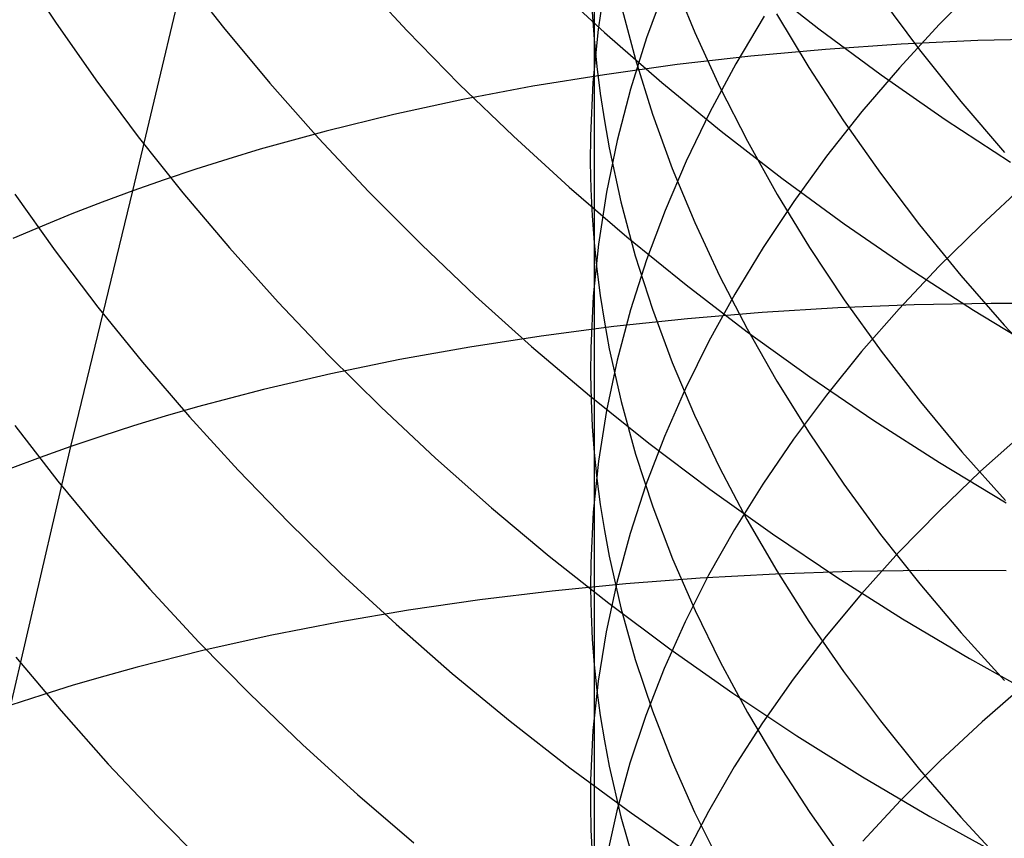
# Model space of a CAD drawing. Extents: x -383 to 1849, y -1185 to -529.
# Tile 807 of 870: x 1813.54 to 1819.51, y -959.6 to -954.64. Entities that reach past the tile are written whole.
import ezdxf

# ---------------------------------------------------------------- set-up
doc = ezdxf.new("R2010")
doc.units = 0
doc.layers.add('PREDEFINITO', color=7, linetype='CONTINUOUS')

msp = doc.modelspace()

# ---------------------------------------------------------------- linework, layer by layer
at = {"layer": 'PREDEFINITO'}
for p, q in [((1817.0273, -952.336, 634.9519), (1817.0278, -954.754, 637.4297)), ((1814.2295, -955.6721, 495.5664), (1814.5935, -954.1427, 496.715)), ((1813.5286, -954.297, 522.2855), (1813.7596, -954.651, 522.5351)), ((1814.5085, -954.3375, 524.1661), (1814.7784, -954.6818, 524.3914)), ((1815.5867, -954.3716, 525.9712), (1815.8921, -954.7022, 526.1713)), ((1816.7518, -954.4009, 527.7102), (1817.0896, -954.7124, 527.8832)), ((1817.0986, -954.3728, 640.4678), (1817.0507, -954.6943, 640.1038)), ((1817.5023, -954.379, 632.916), (1817.6384, -954.7128, 632.5848)), ((1818.0219, -954.4013, 529.3694), (1818.3903, -954.6905, 529.5151)), ((1819.3737, -954.4083, 649.1053), (1819.1198, -954.6648, 648.7718)), ((1817.4573, -954.4377, 643.1427), (1817.345, -954.7458, 642.778)), ((1818.7637, -954.4995, 628.2722), (1819.0011, -954.8183, 627.9825)), ((1817.016, -954.5889, 637.6084), (1817.0278, -954.754, 637.4297)), ((1817.1895, -954.5441, 635.1529), (1817.2772, -954.8772, 634.8078)), ((1813.7596, -954.651, 522.5351), (1814.0041, -955.0006, 522.7785)), ((1818.0577, -954.6141, 645.8096), (1817.8856, -954.9038, 645.4509)), ((1818.1342, -954.5997, 630.3955), (1818.3297, -954.9261, 630.0856)), ((1814.7784, -954.6818, 524.3914), (1815.0607, -955.0205, 524.6101)), ((1815.8921, -954.7022, 526.1713), (1816.209, -955.0258, 526.3641)), ((1817.0507, -954.6943, 640.1038), (1817.0193, -955.0167, 639.7391)), ((1818.3903, -954.6905, 529.5151), (1818.7683, -954.9701, 529.6526)), ((1819.1198, -954.6648, 648.7718), (1818.8789, -954.9264, 648.4322)), ((1817.0278, -954.754, 637.4297), (1817.027, -955.9858, 638.6457)), ((1817.0278, -954.754, 637.4297), (1817.044, -954.9189, 637.2513)), ((1817.0896, -954.7124, 527.8832), (1817.4381, -955.0158, 528.0485)), ((1817.345, -954.7458, 642.778), (1817.2483, -955.056, 642.4112)), ((1817.6384, -954.7128, 632.5848), (1817.7899, -955.0438, 632.2567)), ((1819.3537, -954.7624, 492.9449), (1818.8901, -954.7841, 493.1052)), ((1819.8216, -954.7505, 492.7958), (1819.3537, -954.7624, 492.9449)), ((1818.4314, -954.8155, 493.2764), (1817.9782, -954.8567, 493.4585)), ((1818.8901, -954.7841, 493.1052), (1818.4314, -954.8155, 493.2764)), ((1819.0011, -954.8183, 627.9825), (1819.2517, -955.1318, 627.698)), ((1817.2772, -954.8772, 634.8078), (1817.3812, -955.2085, 634.4649)), ((1817.9782, -954.8567, 493.4585), (1817.5308, -954.9078, 493.6513)), ((1817.044, -954.9189, 637.2513), (1817.0645, -955.0836, 637.0731)), ((1817.5308, -954.9078, 493.6513), (1817.0899, -954.9686, 493.8548)), ((1817.8856, -954.9038, 645.4509), (1817.7281, -955.1967, 645.0887)), ((1818.3297, -954.9261, 630.0856), (1818.5395, -955.2482, 629.7802)), ((1818.8789, -954.9264, 648.4322), (1818.6514, -955.1927, 648.0871)), ((1814.0041, -955.0006, 522.7785), (1814.2617, -955.3454, 523.0157)), ((1817.0899, -954.9686, 493.8548), (1816.656, -955.0393, 494.0688)), ((1818.7683, -954.9701, 529.6526), (1819.1558, -955.2399, 529.7817)), ((1815.0607, -955.0205, 524.6101), (1815.3552, -955.3531, 524.8219)), ((1816.209, -955.0258, 526.3641), (1816.5371, -955.3422, 526.5495)), ((1816.656, -955.0393, 494.0688), (1816.2297, -955.12, 494.2931)), ((1817.0193, -955.0167, 639.7391), (1817.0047, -955.3396, 639.3743)), ((1817.2483, -955.056, 642.4112), (1817.1673, -955.368, 642.0428)), ((1817.4381, -955.0158, 528.0485), (1817.7969, -955.3106, 528.2058)), ((1817.7899, -955.0438, 632.2567), (1817.9565, -955.3716, 631.9322)), ((1816.2297, -955.12, 494.2931), (1815.8114, -955.2105, 494.5278)), ((1817.0645, -955.0836, 637.0731), (1817.0893, -955.2482, 636.8952)), ((1819.2517, -955.1318, 627.698), (1819.5154, -955.4397, 627.419)), ((1815.8114, -955.2105, 494.5278), (1815.4017, -955.3109, 494.7725)), ((1817.0893, -955.2482, 636.8952), (1817.1184, -955.4125, 636.7177)), ((1817.3812, -955.2085, 634.4649), (1817.5012, -955.5377, 634.1246)), ((1817.7281, -955.1967, 645.0887), (1817.5853, -955.4927, 644.7232)), ((1818.6514, -955.1927, 648.0871), (1818.4375, -955.4634, 647.7367)), ((1818.5395, -955.2482, 629.7802), (1818.7632, -955.5658, 629.4794)), ((1819.1558, -955.2399, 529.7817), (1819.5522, -955.4994, 529.9022)), ((1814.2617, -955.3454, 523.0157), (1814.532, -955.6851, 523.2462)), ((1815.4017, -955.3109, 494.7725), (1815.0011, -955.4213, 495.0273)), ((1815.3552, -955.3531, 524.8219), (1815.6615, -955.6794, 525.0265)), ((1816.5371, -955.3422, 526.5495), (1816.8762, -955.6509, 526.7273)), ((1817.0047, -955.3396, 639.3743), (1817.0038, -955.5012, 639.192)), ((1817.1673, -955.368, 642.0428), (1817.1025, -955.6814, 641.6731)), ((1817.7969, -955.3106, 528.2058), (1818.1657, -955.5965, 528.355)), ((1815.0011, -955.4213, 495.0273), (1814.8044, -955.4803, 495.1584)), ((1817.1184, -955.4125, 636.7177), (1817.1892, -955.7402, 636.3641)), ((1817.9565, -955.3716, 631.9322), (1818.138, -955.696, 631.6114)), ((1814.8044, -955.4803, 495.1584), (1814.6102, -955.5417, 495.292)), ((1818.4375, -955.4634, 647.7367), (1818.2374, -955.7382, 647.3815)), ((1814.6102, -955.5417, 495.292), (1814.4186, -955.6057, 495.428)), ((1817.0038, -955.5012, 639.192), (1817.0072, -955.6628, 639.0097)), ((1817.5853, -955.4927, 644.7232), (1817.4577, -955.7912, 644.3549)), ((1817.5012, -955.5377, 634.1246), (1817.637, -955.8645, 633.7872)), ((1814.4186, -955.6057, 495.428), (1814.2295, -955.6721, 495.5664)), ((1818.1657, -955.5965, 528.355), (1818.5442, -955.8731, 528.4958)), ((1818.7632, -955.5658, 629.4794), (1819.0006, -955.8786, 629.1837)), ((1816.8762, -955.6509, 526.7273), (1817.2257, -955.9516, 526.8971)), ((1817.0072, -955.6628, 639.0097), (1817.0149, -955.8243, 638.8276)), ((1819.6384, -955.6372, 650.6452), (1819.3716, -955.8823, 650.3129)), ((1813.5128, -955.6923, 521.395), (1813.7584, -956.0372, 521.644)), ((1813.8526, -957.2238, 494.4549), (1814.2295, -955.6721, 495.5664)), ((1814.2295, -955.6721, 495.5664), (1814.0432, -955.7411, 495.7073)), ((1814.532, -955.6851, 523.2462), (1814.8148, -956.0193, 523.4699)), ((1815.6615, -955.6794, 525.0265), (1815.9793, -955.999, 525.2237)), ((1817.1025, -955.6814, 641.6731), (1817.054, -955.9959, 641.3025)), ((1818.138, -955.696, 631.6114), (1818.3341, -956.0167, 631.2948)), ((1814.0432, -955.7411, 495.7073), (1813.8595, -955.8125, 495.8505)), ((1817.1892, -955.7402, 636.3641), (1817.2767, -956.0664, 636.0123)), ((1818.2374, -955.7382, 647.3815), (1818.0514, -956.0167, 647.0218)), ((1813.8595, -955.8125, 495.8505), (1813.6786, -955.8863, 495.996)), ((1817.0149, -955.8243, 638.8276), (1817.027, -955.9858, 638.6457)), ((1817.4577, -955.7912, 644.3549), (1817.3454, -956.0921, 643.9842)), ((1813.6786, -955.8863, 495.996), (1813.5004, -955.9626, 496.1438)), ((1817.637, -955.8645, 633.7872), (1817.7881, -956.1885, 633.4531)), ((1818.5442, -955.8731, 528.4958), (1818.932, -956.1399, 528.628)), ((1819.0006, -955.8786, 629.1837), (1819.2513, -956.1861, 628.8933)), ((1819.3716, -955.8823, 650.3129), (1819.1177, -956.1325, 649.974)), ((1817.2257, -955.9516, 526.8971), (1817.5856, -956.2438, 527.0588)), ((1814.8148, -956.0193, 523.4699), (1815.1098, -956.3476, 523.6866)), ((1815.9793, -955.999, 525.2237), (1816.3083, -956.3114, 525.4133)), ((1817.054, -955.9959, 641.3025), (1817.022, -956.3112, 640.9314)), ((1817.027, -955.9858, 638.6457), (1817.0434, -956.1472, 638.464)), ((1817.027, -955.9858, 638.6457), (1817.0279, -958.5462, 640.9761)), ((1818.0514, -956.0167, 647.0218), (1817.8797, -956.2988, 646.6581)), ((1818.3341, -956.0167, 631.2948), (1818.5443, -956.3332, 630.9827)), ((1813.7584, -956.0372, 521.644), (1814.0171, -956.3775, 521.8865)), ((1817.2767, -956.0664, 636.0123), (1817.3806, -956.391, 635.6629)), ((1817.3454, -956.0921, 643.9842), (1817.2486, -956.395, 643.6114)), ((1819.1177, -956.1325, 649.974), (1818.8769, -956.3876, 649.6291)), ((1818.932, -956.1399, 528.628), (1819.3288, -956.3967, 528.7514)), ((1817.0434, -956.1472, 638.464), (1817.0642, -956.3084, 638.2826)), ((1817.7881, -956.1885, 633.4531), (1817.9544, -956.5094, 633.1226)), ((1819.2513, -956.1861, 628.8933), (1819.515, -956.4881, 628.6085)), ((1817.5856, -956.2438, 527.0588), (1817.9554, -956.5273, 527.2121)), ((1816.3083, -956.3114, 525.4133), (1816.6481, -956.6163, 525.595)), ((1817.022, -956.3112, 640.9314), (1817.0068, -956.627, 640.5602)), ((1817.0642, -956.3084, 638.2826), (1817.0893, -956.4695, 638.1015)), ((1817.8797, -956.2988, 646.6581), (1817.7226, -956.5841, 646.2906)), ((1814.0171, -956.3775, 521.8865), (1814.2885, -956.7128, 522.1222)), ((1815.1098, -956.3476, 523.6866), (1815.4165, -956.6697, 523.8959)), ((1818.5047, -956.383, 491.9568), (1818.0465, -956.4113, 492.1308)), ((1818.9679, -956.3643, 491.7939), (1818.5047, -956.383, 491.9568)), ((1818.5443, -956.3332, 630.9827), (1818.7685, -956.6452, 630.6753)), ((1819.4354, -956.3551, 491.6423), (1818.9679, -956.3643, 491.7939)), ((1819.9068, -956.3554, 491.502), (1819.4354, -956.3551, 491.6423)), ((1817.2486, -956.395, 643.6114), (1817.1676, -956.6997, 643.2369)), ((1817.3806, -956.391, 635.6629), (1817.5004, -956.7134, 635.3161)), ((1818.0465, -956.4113, 492.1308), (1817.5937, -956.4491, 492.3159)), ((1818.8769, -956.3876, 649.6291), (1818.6495, -956.6473, 649.2785)), ((1819.3288, -956.3967, 528.7514), (1819.7344, -956.643, 528.8656)), ((1817.147, -956.4964, 492.5117), (1816.7067, -956.5535, 492.7183)), ((1817.0893, -956.4695, 638.1015), (1817.1187, -956.6303, 637.9207)), ((1817.5937, -956.4491, 492.3159), (1817.147, -956.4964, 492.5117)), ((1819.515, -956.4881, 628.6085), (1819.7914, -956.7842, 628.3297)), ((1816.7067, -956.5535, 492.7183), (1816.2735, -956.6201, 492.9356)), ((1817.9544, -956.5094, 633.1226), (1818.1355, -956.8269, 632.7959)), ((1817.9554, -956.5273, 527.2121), (1818.3347, -956.8016, 527.3568)), ((1816.2735, -956.6201, 492.9356), (1815.848, -956.6964, 493.1633)), ((1816.6481, -956.6163, 525.595), (1816.9985, -956.9133, 525.7686)), ((1817.7226, -956.5841, 646.2906), (1817.5803, -956.8723, 645.9199)), ((1815.4165, -956.6697, 523.8959), (1815.7348, -956.9852, 524.0976)), ((1817.0068, -956.627, 640.5602), (1817.0056, -956.785, 640.3746)), ((1817.1187, -956.6303, 637.9207), (1817.1901, -956.9511, 637.5605)), ((1818.6495, -956.6473, 649.2785), (1818.4357, -956.9113, 648.9225)), ((1818.7685, -956.6452, 630.6753), (1819.0063, -956.9525, 630.3731)), ((1814.2885, -956.7128, 522.1222), (1814.5723, -957.0427, 522.351)), ((1815.848, -956.6964, 493.1633), (1815.4305, -956.7824, 493.4014)), ((1817.1676, -956.6997, 643.2369), (1817.1027, -957.0057, 642.8611)), ((1817.5004, -956.7134, 635.3161), (1817.636, -957.0335, 634.9723)), ((1815.4305, -956.7824, 493.4014), (1815.0217, -956.8781, 493.6497)), ((1817.0056, -956.785, 640.3746), (1817.0087, -956.943, 640.1892)), ((1818.3347, -956.8016, 527.3568), (1818.7234, -957.0664, 527.4926)), ((1818.1355, -956.8269, 632.7959), (1818.3311, -957.1408, 632.4735)), ((1815.0217, -956.8781, 493.6497), (1814.6221, -956.9836, 493.9082)), ((1816.9985, -956.9133, 525.7686), (1817.3591, -957.2021, 525.9339)), ((1817.5803, -956.8723, 645.9199), (1817.4531, -957.1631, 645.5463)), ((1818.4357, -956.9113, 648.9225), (1818.2357, -957.1793, 648.5616)), ((1817.0087, -956.943, 640.1892), (1817.0161, -957.1009, 640.0039)), ((1817.1901, -956.9511, 637.5605), (1817.2782, -957.2706, 637.2022)), ((1819.0063, -956.9525, 630.3731), (1819.2575, -957.2547, 630.0762)), ((1814.4259, -957.04, 494.0412), (1814.2323, -957.0988, 494.1766)), ((1814.6221, -956.9836, 493.9082), (1814.4259, -957.04, 494.0412)), ((1815.7348, -956.9852, 524.0976), (1816.0642, -957.2937, 524.2915)), ((1817.1027, -957.0057, 642.8611), (1817.0542, -957.3128, 642.4844)), ((1817.636, -957.0335, 634.9723), (1817.7871, -957.3508, 634.6318)), ((1813.5135, -957.0966, 520.5313), (1813.7738, -957.4324, 520.7791)), ((1814.2323, -957.0988, 494.1766), (1814.0411, -957.1601, 494.3145)), ((1814.5723, -957.0427, 522.351), (1814.8683, -957.3669, 522.5725)), ((1818.7234, -957.0664, 527.4926), (1819.121, -957.3212, 527.6194)), ((1814.0411, -957.1601, 494.3145), (1813.8526, -957.2238, 494.4549)), ((1817.0161, -957.1009, 640.0039), (1817.0279, -957.2588, 639.8188)), ((1818.3311, -957.1408, 632.4735), (1818.5409, -957.4506, 632.1556)), ((1819.6381, -957.1353, 651.8372), (1819.3712, -957.3735, 651.5004)), ((1817.4531, -957.1631, 645.5463), (1817.3412, -957.4562, 645.1702)), ((1817.3591, -957.2021, 525.9339), (1817.7296, -957.4822, 526.0906)), ((1818.2357, -957.1793, 648.5616), (1818.0498, -957.451, 648.1962)), ((1813.4888, -958.7912, 493.3614), (1813.8526, -957.2238, 494.4549)), ((1813.8526, -957.2238, 494.4549), (1813.6669, -957.29, 494.5977)), ((1817.0279, -957.2588, 639.8188), (1817.044, -957.4166, 639.634)), ((1817.2782, -957.2706, 637.2022), (1817.3826, -957.5884, 636.8462)), ((1819.2575, -957.2547, 630.0762), (1819.5216, -957.5515, 629.7851)), ((1813.6669, -957.29, 494.5977), (1813.4838, -957.3586, 494.7429)), ((1816.0642, -957.2937, 524.2915), (1816.4045, -957.5948, 524.4774)), ((1817.0542, -957.3128, 642.4844), (1817.0221, -957.6208, 642.1072)), ((1819.121, -957.3212, 527.6194), (1819.5272, -957.5657, 527.7368)), ((1814.8683, -957.3669, 522.5725), (1815.176, -957.6849, 522.7865)), ((1817.7871, -957.3508, 634.6318), (1817.9533, -957.6652, 634.295)), ((1819.3712, -957.3735, 651.5004), (1819.1171, -957.6167, 651.157)), ((1813.7738, -957.4324, 520.7791), (1814.0468, -957.7634, 521.0201)), ((1817.044, -957.4166, 639.634), (1817.0645, -957.5742, 639.4495)), ((1817.3412, -957.4562, 645.1702), (1817.2449, -957.7513, 644.7919)), ((1818.0498, -957.451, 648.1962), (1817.8783, -957.7261, 647.8267)), ((1818.5409, -957.4506, 632.1556), (1818.7646, -957.756, 631.8426)), ((1817.7296, -957.4822, 526.0906), (1818.1097, -957.7534, 526.2384)), ((1817.0645, -957.5742, 639.4495), (1817.0893, -957.7316, 639.2653)), ((1816.4045, -957.5948, 524.4774), (1816.7553, -957.8883, 524.6549)), ((1817.0221, -957.6208, 642.1072), (1817.0069, -957.9292, 641.7298)), ((1817.3826, -957.5884, 636.8462), (1817.5031, -957.9042, 636.4929)), ((1819.1171, -957.6167, 651.157), (1818.8762, -957.8646, 650.8074)), ((1815.176, -957.6849, 522.7865), (1815.4952, -957.9965, 522.9927)), ((1817.9533, -957.6652, 634.295), (1818.1343, -957.9762, 633.9621)), ((1817.0893, -957.7316, 639.2653), (1817.1184, -957.8888, 639.0814)), ((1817.2449, -957.7513, 644.7919), (1817.1644, -958.0482, 644.4119)), ((1817.8783, -957.7261, 647.8267), (1817.7213, -958.0043, 647.4534)), ((1818.1097, -957.7534, 526.2384), (1818.499, -958.0152, 526.3772)), ((1818.7646, -957.756, 631.8426), (1819.0019, -958.0568, 631.5348)), ((1814.0468, -957.7634, 521.0201), (1814.3322, -958.0892, 521.2539)), ((1818.8762, -957.8646, 650.8074), (1818.6487, -958.1171, 650.452)), ((1816.7553, -957.8883, 524.6549), (1817.1163, -958.1736, 524.8239)), ((1817.0069, -957.9292, 641.7298), (1817.0057, -958.0835, 641.5412)), ((1817.1184, -957.8888, 639.0814), (1817.1892, -958.2023, 638.7151)), ((1817.5031, -957.9042, 636.4929), (1817.6392, -958.2177, 636.1426)), ((1815.4952, -957.9965, 522.9927), (1815.8255, -958.3013, 523.191)), ((1818.5901, -957.9811, 490.6625), (1818.1279, -957.9967, 490.8276)), ((1818.1343, -957.9762, 633.9621), (1818.3298, -958.2836, 633.6335)), ((1819.0567, -957.9748, 490.5089), (1818.5901, -957.9811, 490.6625)), ((1819.5272, -957.9778, 490.3669), (1819.0567, -957.9748, 490.5089)), ((1817.2189, -958.0559, 491.1914), (1816.7732, -958.0996, 491.39)), ((1817.1644, -958.0482, 644.4119), (1817.0999, -958.3464, 644.0305)), ((1817.6706, -958.0216, 491.0039), (1817.2189, -958.0559, 491.1914)), ((1817.7213, -958.0043, 647.4534), (1817.5792, -958.2854, 647.0768)), ((1818.1279, -957.9967, 490.8276), (1817.6706, -958.0216, 491.0039)), ((1818.499, -958.0152, 526.3772), (1818.8972, -958.2672, 526.5067)), ((1814.3322, -958.0892, 521.2539), (1814.6296, -958.4093, 521.4803)), ((1816.7732, -958.0996, 491.39), (1816.3341, -958.1527, 491.5995)), ((1817.0057, -958.0835, 641.5412), (1817.0087, -958.2378, 641.3526)), ((1819.0019, -958.0568, 631.5348), (1819.2526, -958.3526, 631.2325)), ((1816.3341, -958.1527, 491.5995), (1815.9021, -958.2153, 491.8198)), ((1817.1163, -958.1736, 524.8239), (1817.4871, -958.4506, 524.9842)), ((1818.6487, -958.1171, 650.452), (1818.4347, -958.3738, 650.0911)), ((1815.9021, -958.2153, 491.8198), (1815.4777, -958.2874, 492.0508)), ((1817.1892, -958.2023, 638.7151), (1817.2767, -958.5145, 638.3508)), ((1817.6392, -958.2177, 636.1426), (1817.7908, -958.5287, 635.7955)), ((1815.4777, -958.2874, 492.0508), (1815.0615, -958.369, 492.2923)), ((1817.0087, -958.2378, 641.3526), (1817.0161, -958.392, 641.1643)), ((1817.5792, -958.2854, 647.0768), (1817.4521, -958.5689, 646.6973)), ((1818.3298, -958.2836, 633.6335), (1818.5396, -958.5871, 633.3095)), ((1818.8972, -958.2672, 526.5067), (1819.304, -958.5091, 526.6266)), ((1815.8255, -958.3013, 523.191), (1816.1666, -958.5989, 523.381)), ((1817.0999, -958.3464, 644.0305), (1817.0517, -958.6457, 643.6481)), ((1819.2526, -958.3526, 631.2325), (1819.5163, -958.643, 630.936)), ((1814.6296, -958.4093, 521.4803), (1814.9388, -958.7235, 521.699)), ((1815.0615, -958.369, 492.2923), (1814.6539, -958.4601, 492.5443)), ((1817.0161, -958.392, 641.1643), (1817.0279, -958.5462, 640.9761)), ((1818.4347, -958.3738, 650.0911), (1818.2347, -958.6343, 649.7253)), ((1814.6539, -958.4601, 492.5443), (1814.2556, -958.5609, 492.8065)), ((1817.4871, -958.4506, 524.9842), (1817.8676, -958.7187, 525.1354)), ((1813.5195, -958.5, 519.6841), (1813.7937, -958.8268, 519.9304)), ((1817.2767, -958.5145, 638.3508), (1817.3806, -958.825, 637.9888)), ((1817.7908, -958.5287, 635.7955), (1817.9576, -958.8367, 635.4522)), ((1819.304, -958.5091, 526.6266), (1819.7191, -958.7405, 526.7368)), ((1814.2556, -958.5609, 492.8065), (1814.0601, -958.6148, 492.9415)), ((1817.0279, -958.5462, 640.9761), (1817.0268, -959.8483, 642.1168)), ((1817.0279, -958.5462, 640.9761), (1817.044, -958.7003, 640.7882)), ((1817.4521, -958.5689, 646.6973), (1817.3404, -958.8548, 646.3152)), ((1818.5396, -958.5871, 633.3095), (1818.7633, -958.8863, 632.9905)), ((1814.0601, -958.6148, 492.9415), (1813.867, -958.6712, 493.0789)), ((1816.1666, -958.5989, 523.381), (1816.5182, -958.8889, 523.5625)), ((1817.0517, -958.6457, 643.6481), (1817.02, -958.9459, 643.2652)), ((1818.2347, -958.6343, 649.7253), (1818.0487, -958.8985, 649.3549)), ((1813.867, -958.6712, 493.0789), (1813.6766, -958.73, 493.2189)), ((1817.044, -958.7003, 640.7882), (1817.0645, -958.8542, 640.6006)), ((1819.6473, -958.6598, 652.9941), (1819.3801, -958.8917, 652.6521)), ((1813.6766, -958.73, 493.2189), (1813.4888, -958.7912, 493.3614)), ((1814.9388, -958.7235, 521.699), (1815.2593, -959.0313, 521.9098)), ((1817.8676, -958.7187, 525.1354), (1818.2572, -958.9776, 525.2773)), ((1813.7937, -958.8268, 519.9304), (1814.0802, -959.1485, 520.1694)), ((1817.3806, -958.825, 637.9888), (1817.5004, -959.1335, 637.6296)), ((1816.5182, -958.8889, 523.5625), (1816.8799, -959.171, 523.7353)), ((1817.0645, -958.8542, 640.6006), (1817.0893, -959.008, 640.4133)), ((1817.3404, -958.8548, 646.3152), (1817.2442, -959.1426, 645.9309)), ((1817.9576, -958.8367, 635.4522), (1818.1391, -959.1415, 635.1128)), ((1818.7633, -958.8863, 632.9905), (1819.0006, -959.1809, 632.6768)), ((1819.3801, -958.8917, 652.6521), (1819.1258, -959.1285, 652.3035)), ((1817.02, -958.9459, 643.2652), (1817.0052, -959.2466, 642.8821)), ((1818.0487, -958.8985, 649.3549), (1817.8771, -959.1661, 648.9802)), ((1817.0893, -959.008, 640.4133), (1817.1183, -959.1615, 640.2265)), ((1818.2572, -958.9776, 525.2773), (1818.6558, -959.227, 525.4097)), ((1815.2593, -959.0313, 521.9098), (1815.591, -959.3325, 522.1124)), ((1819.1258, -959.1285, 652.3035), (1818.8845, -959.37, 651.9485)), ((1814.0802, -959.1485, 520.1694), (1814.3787, -959.4647, 520.4009)), ((1816.8799, -959.171, 523.7353), (1817.2515, -959.4448, 523.899)), ((1817.1183, -959.1615, 640.2265), (1817.1891, -959.4677, 639.854)), ((1817.2442, -959.1426, 645.9309), (1817.1639, -959.432, 645.5449)), ((1817.5004, -959.1335, 637.6296), (1817.636, -959.4398, 637.2734)), ((1817.8771, -959.1661, 648.9802), (1817.7201, -959.4367, 648.6018)), ((1818.1391, -959.1415, 635.1128), (1818.3352, -959.4428, 634.7778)), ((1819.0006, -959.1809, 632.6768), (1819.2513, -959.4707, 632.3687)), ((1817.0052, -959.2466, 642.8821), (1817.0041, -959.397, 642.6906)), ((1818.6558, -959.227, 525.4097), (1819.063, -959.4664, 525.5323)), ((1815.591, -959.3325, 522.1124), (1815.9334, -959.6267, 522.3066)), ((1818.8845, -959.37, 651.9485), (1818.6567, -959.6158, 651.5876)), ((1817.0041, -959.397, 642.6906), (1817.0073, -959.5475, 642.4991)), ((1814.3787, -959.4647, 520.4009), (1814.6889, -959.7751, 520.6245)), ((1817.1639, -959.432, 645.5449), (1817.0995, -959.7228, 645.1576)), ((1817.1891, -959.4677, 639.854), (1817.2765, -959.7726, 639.4836)), ((1817.2515, -959.4448, 523.899), (1817.6326, -959.71, 524.0536)), ((1817.7201, -959.4367, 648.6018), (1817.578, -959.7101, 648.2199)), ((1817.636, -959.4398, 637.2734), (1817.7871, -959.7435, 636.9207)), ((1818.3352, -959.4428, 634.7778), (1818.5455, -959.7403, 634.4474)), ((1819.063, -959.4664, 525.5323), (1819.4784, -959.6956, 525.6449)), ((1819.2513, -959.4707, 632.3687), (1819.515, -959.7552, 632.0666)), ((1817.0073, -959.5475, 642.4991), (1817.0149, -959.6979, 642.3079))]:
    msp.add_line(p, q, dxfattribs=at)
at = {"layer": 'PREDEFINITO', "extrusion": (0.972954, -0.231001, 0.000156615)}
msp.add_arc((-568.9743, 576.3863, 1982.5409), 85.2985, 293.369927, 338.511085, dxfattribs=at)

doc.saveas('drawing.dxf')
